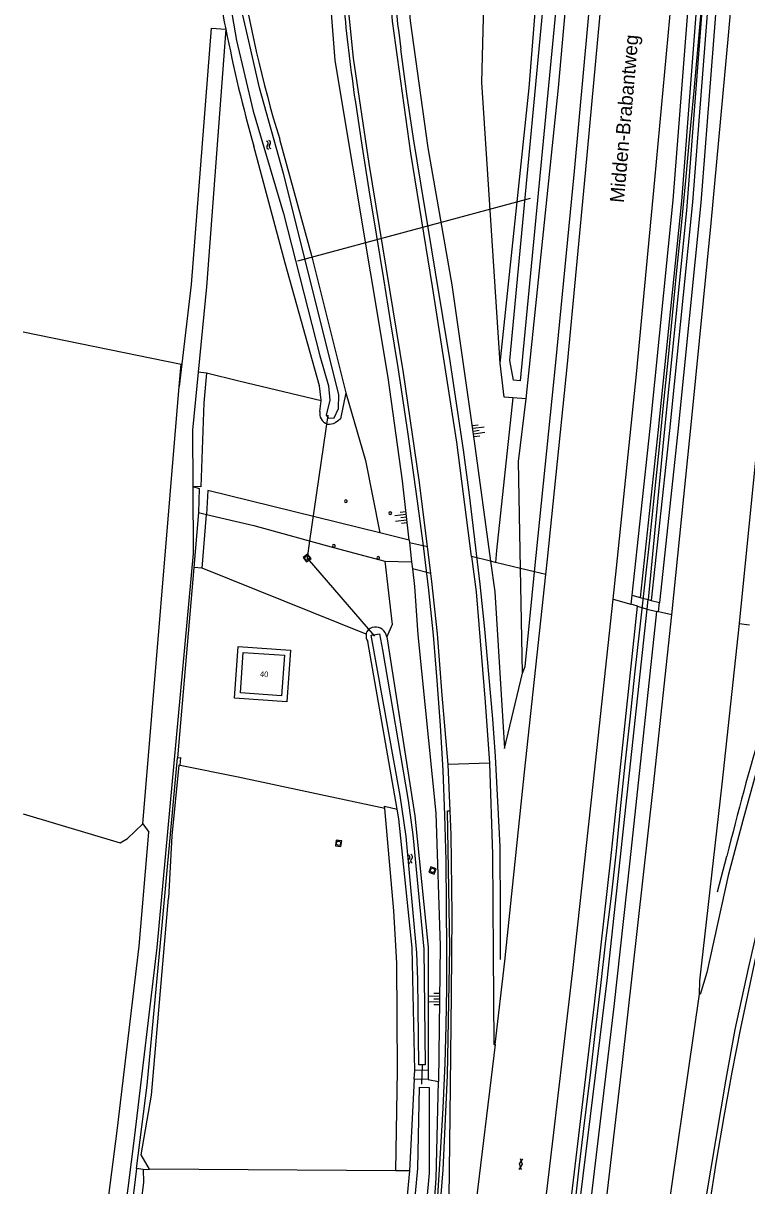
# Model space of a CAD drawing. Extents: x 133000 to 136000, y 400500 to 403500.
# Drawn here: x 133000 to 133128.3, y 400718 to 400924.3 of the extents above; entities that cross this region are included whole.
import ezdxf

# ---------------------------------------------------------------- set-up
doc = ezdxf.new("R2010")
doc.units = 0
for name, color, linetype in [('gg-afsc-draadraster', 7, 'Continuous'), ('gg-afsc-hekwerk', 7, 'Continuous'), ('gg-anno-huisnummerreeks BGT', 7, 'Continuous'), ('gg-anno-openbare ruimte label', 7, 'Continuous'), ('gg-bbg-hoofdgebouw', 7, 'Continuous'), ('gg-bbg-hoogspanningsmast', 7, 'Continuous'), ('gg-knt-BGT kruinlijn', 7, 'Continuous'), ('gg-knt-bovenkant onderkant talud', 7, 'Continuous'), ('gg-knt-onverhard', 7, 'Continuous'), ('gg-knt-verharding', 7, 'Continuous'), ('gg-kntw-bovenkant insteek waterloop', 7, 'Continuous'), ('gg-kntw-waterlijn', 7, 'Continuous'), ('gg-kwrk-duiker nz buis', 7, 'Continuous'), ('gt-grn-groengrens', 7, 'Continuous'), ('gt-grn-vlakafsluiter', 7, 'Continuous'), ('gt-grn-weggrens', 7, 'Continuous'), ('gt-knt-geleideconstructie', 7, 'Continuous'), ('gt-symb-gesloten verharding', 7, 'Continuous'), ('gt-symb-rioolschacht', 7, 'Continuous'), ('gt-symb-talud symbool', 7, 'Continuous'), ('gt-symb-watersymbool', 7, 'Continuous')]:
    doc.layers.add(name, color=color, linetype=linetype)

# ---------------------------------------------------------------- blocks, each defined once
blk = doc.blocks.new('gt0-WA')
at = {"layer": 'gt-symb-watersymbool'}
for centre, start, end in [((-0.32, 0.02), 28.0725, 151.9275), ((0.43, 0.42), 208.0725, 331.9275), ((-0.32, -0.43), 28.0725, 151.9275), ((0.43, -0.03), 208.0725, 331.9275)]:
    blk.add_arc(centre, 0.425, start, end, dxfattribs=at)
blk = doc.blocks.new('gt0-GESVH1')
at = {"layer": 'gt-symb-gesloten verharding'}
for p, q in [((-0.99, -0.26), (0.01, 0.24)), ((0.01, -0.26), (-0.99, 0.24)), ((0.01, 0.24), (1.01, -0.26)), ((1.01, 0.24), (0.01, -0.26))]:
    blk.add_line(p, q, dxfattribs=at)
blk = doc.blocks.new('gt0-TALUD_1')
at = {"layer": 'gt-symb-talud symbool'}
for p, q in [((-1, -1), (-1, 0)), ((0.5, -2), (0.5, 0)), ((-0.5, -2), (-0.5, 0)), ((0, -1), (0, 0)), ((1, -1), (1, 0))]:
    blk.add_line(p, q, dxfattribs=at)
blk = doc.blocks.new('gt0-RS')
at = {"layer": 'gt-symb-rioolschacht'}
blk.add_lwpolyline([(-0.5, -0.5), (0.5, -0.5), (0.5, 0.5), (-0.5, 0.5)], close=True, dxfattribs=at)
blk.add_circle((0, 0), 0.375, dxfattribs=at)

msp = doc.modelspace()

# ---------------------------------------------------------------- linework, layer by layer
at = {"layer": 'gg-afsc-draadraster'}
for p, q in [((133000, 400869.56), (133028.01, 400863.79)), ((133027.81, 400792.58), (133027.93, 400793.96)), ((133064.1, 400785.36), (133066.33, 400784.83)), ((133064.14, 400784.91), (133064.1, 400785.36)), ((133021.29, 400720.85), (133020.11, 400720.99)), ((133021.29, 400720.85), (133022.38, 400720.93)), ((133066.1, 400720.6), (133022.38, 400720.93)), ((133068.49, 400720.58), (133066.1, 400720.6))]:
    msp.add_line(p, q, dxfattribs=at)
for points in [[(133020.11, 400720.99), (133021.99, 400735.81), (133024.67, 400764.85), (133027.38, 400793.89)], [(133027.81, 400792.58), (133027.59, 400792.63), (133026.34, 400780.09), (133025.79, 400769.02)], [(133064.14, 400784.91), (133038.1, 400790.46), (133027.81, 400792.58)], [(133066.1, 400720.6), (133066.41, 400738.39), (133066.24, 400757.45), (133065.76, 400766.74), (133064.14, 400784.91)], [(133000, 400783.99), (133017.16, 400778.83), (133018.48, 400779.6)], [(133022.38, 400720.93), (133020.92, 400723.45), (133022.77, 400734.03), (133025.79, 400769.02)]]:
    msp.add_lwpolyline(points, dxfattribs=at)
at = {"layer": 'gg-afsc-hekwerk'}
for p, q in [((133027.68, 400859.82), (133028.01, 400863.79)), ((133021.2, 400782.19), (133027.68, 400859.82)), ((133021.2, 400782.19), (133018.48, 400779.6))]:
    msp.add_line(p, q, dxfattribs=at)
at = {"layer": 'gg-bbg-hoofdgebouw'}
msp.add_lwpolyline([(133046.31, 400812.11), (133045.82, 400804.94), (133038.54, 400805.43), (133039.03, 400812.61), (133046.31, 400812.11)], dxfattribs=at)
at = {"layer": 'gg-bbg-hoogspanningsmast'}
for centre, radius, start, end in [((133057.23, 400839.46), 0.248, 0.1153, 180.3477), ((133057.23, 400839.46), 0.248, 180.3468, 0.1162), ((133065.1, 400837.36), 0.248, 0, 180), ((133065.1, 400837.36), 0.248, 180, 0), ((133055.1, 400831.52), 0.248, 0, 180), ((133055.1, 400831.52), 0.242, 179.0089, 255.5701), ((133055.1, 400831.53), 0.252, 255.6687, 358.8842), ((133062.97, 400829.4), 0.248, 359.8843, 180.1157), ((133062.97, 400829.4), 0.248, 180.1157, 359.8843)]:
    msp.add_arc(centre, radius, start, end, dxfattribs=at)
at = {"layer": 'gg-knt-BGT kruinlijn'}
msp.add_line((133068.89, 400828.72), (133069.04, 400827.47), dxfattribs=at)
for points in [[(133068.45, 400832.58), (133067.25, 400843.09), (133064.75, 400861.4), (133055.35, 400917.69), (133053.92, 400936.11), (133052.57, 400955.18), (133053.1, 400968.27), (133053.64, 400977.09), (133057.32, 401000), (133058.39, 401007.37), (133058.48, 401013.05), (133057.65, 401016.61), (133055.68, 401020.21), (133050.13, 401024.27), (133042.41, 401026.47), (133036.33, 401027.21)], [(133070.59, 401017.61), (133067.99, 400984.62), (133066.92, 400962.74), (133066.84, 400945.03), (133068.62, 400924.72), (133071.75, 400902.21), (133076.03, 400877.88), (133079.97, 400850.14), (133082.9, 400828.82)], [(133082.9, 400828.82), (133083.64, 400823.4), (133085.34, 400795.59)], [(133069.04, 400827.47), (133069.4, 400824.32), (133069.97, 400815.77), (133073.21, 400784.08), (133073.94, 400760.55), (133073.68, 400736.49)]]:
    msp.add_lwpolyline(points, dxfattribs=at)
at = {"layer": 'gg-knt-bovenkant onderkant talud'}
for p, q in [((133068.45, 400832.58), (133068.5, 400832.16)), ((133068.5, 400832.16), (133068.89, 400828.72)), ((133088.56, 400808.96), (133088.2, 400827.53)), ((133085.34, 400795.59), (133088.56, 400808.96)), ((133071.85, 400738.46), (133071.85, 400736.8))]:
    msp.add_line(p, q, dxfattribs=at)
for points in [[(133090.69, 400826.93), (133094.45, 400864.11), (133097.79, 400898.06), (133101.05, 400933.65), (133104.43, 400973.53), (133107.25, 401005.79), (133107.4, 401011.72), (133105.73, 401015.02), (133107.53, 401016.67), (133108.55, 401018.7), (133108.67, 401020.95)], [(133084.57, 400863.95), (133081.37, 400913.79), (133082.2, 400948.35), (133087.71, 401004.75), (133097.39, 401008.74)], [(133088.2, 400827.53), (133087.83, 400846.54), (133089.18, 400857.66)], [(133088.56, 400808.96), (133089.02, 400810.11), (133090.69, 400826.93)]]:
    msp.add_lwpolyline(points, dxfattribs=at)
at = {"layer": 'gg-knt-onverhard'}
for points in [[(133033.31, 400923.44), (133029.78, 400877.91), (133027.68, 400859.82)], [(133035.92, 400923.25), (133032.48, 400877.52), (133031.02, 400862.35)], [(133031.02, 400862.35), (133030.03, 400852.08), (133030.07, 400842.1)], [(133030.07, 400842.1), (133030.12, 400830.18), (133023.72, 400760.25), (133019.72, 400726.89), (133015.54, 400693.67), (133014.51, 400667.56), (133014.96, 400639.77), (133014.63, 400591.33), (133015.19, 400580.79)], [(133000, 400638.32), (133007.37, 400638.78), (133009.75, 400641.71), (133012.08, 400692.36), (133016.64, 400727.68), (133020.55, 400760.49), (133022.27, 400780.74)]]:
    msp.add_lwpolyline(points, dxfattribs=at)
at = {"layer": 'gg-knt-verharding'}
for p, q in [((133072.32, 400826.62), (133071.72, 400831.42)), ((133075.7, 400784.49), (133075.36, 400792.74)), ((133021.2, 400782.19), (133022.27, 400780.74))]:
    msp.add_line(p, q, dxfattribs=at)
for points in [[(133104.62, 400822.09), (133105.21, 400827.66), (133108.75, 400862.04), (133112.05, 400896.51), (133115.29, 400931.73), (133118.81, 400971.85), (133121.34, 401002.56), (133123.04, 401024.1)], [(133115.03, 400819.27), (133118.61, 400854.2), (133122.01, 400888.8), (133125.09, 400922.15), (133128.75, 400963.61), (133131.9, 401001.34), (133133.6, 401023.33)], [(133092.68, 400826.44), (133092.97, 400829.17), (133096.52, 400863.88), (133099.74, 400897.7), (133103.03, 400933.66), (133106.47, 400973.22), (133109.04, 401003.86), (133110.38, 401020.75)], [(133071.72, 400831.42), (133070.23, 400843.22), (133067.45, 400862.26), (133061.37, 400899.41), (133058.58, 400918.09), (133056.75, 400936.34), (133056.02, 400955.26), (133056.31, 400968.15), (133056.64, 400974.95), (133057.26, 400980.85), (133059.31, 400992.01), (133060.23, 400997.57), (133060.93, 401002.57), (133061.66, 401010.26), (133062.25, 401017.97), (133062.29, 401018.8)], [(133145.24, 401018.01), (133143.95, 401001.54), (133140.69, 400961.85), (133137.07, 400921.67), (133133.79, 400886.41), (133130.55, 400853.34), (133126.96, 400817.78)], [(133079.51, 400829.65), (133076.93, 400849.93), (133072.6, 400877.6), (133068.72, 400901.27), (133065.48, 400924.67), (133063.95, 400944.84), (133063.77, 400963.19), (133064.82, 400984.88), (133065.76, 400997.9), (133065.97, 401000)], [(133079.51, 400829.65), (133080.31, 400823.39), (133081.96, 400803.78), (133082.71, 400792.95)], [(133075.36, 400792.74), (133074.33, 400805.05), (133073.47, 400815.9), (133072.5, 400825.21), (133072.32, 400826.62)], [(133083.72, 400743.02), (133085.42, 400757.84), (133088.89, 400791.38), (133092.68, 400826.44)], [(133068.24, 400529.76), (133071.66, 400553.91), (133076.82, 400591.41), (133081.63, 400626.92), (133085.61, 400657.93), (133090.21, 400694.59), (133094.02, 400726.43), (133097.56, 400756.69), (133101.11, 400789.16), (133104.62, 400822.09)], [(133078.61, 400527.59), (133083.2, 400559.78), (133086.66, 400584.53), (133090.84, 400615.37), (133094.84, 400646.04), (133099.06, 400679.08), (133102.7, 400708.88), (133106.23, 400739.3), (133111.82, 400788.98), (133115.03, 400819.27)], [(133126.96, 400817.78), (133123.93, 400789.22), (133119.97, 400754.36), (133119.87, 400751.96)], [(133037.47, 400804.5), (133038.1, 400813.68), (133047.38, 400813.04), (133046.75, 400803.87), (133037.47, 400804.5)], [(133136.98, 400815.07), (133133.94, 400805.72), (133127.62, 400782.82), (133125.03, 400773.01), (133121.24, 400755.83), (133120.08, 400751.93), (133119.87, 400751.96)], [(133082.71, 400792.95), (133083.23, 400776.78), (133083.33, 400759.26), (133083.48, 400743.03), (133083.72, 400743.02)], [(133075.11, 400673.04), (133075.32, 400696.53), (133075.7, 400730.36), (133075.97, 400751.94), (133076.06, 400766.06), (133075.88, 400780.25), (133075.7, 400784.49)], [(133135.16, 400781.78), (133131.12, 400767.61), (133128.6, 400756.55), (133126.23, 400745.68), (133124.65, 400736.87), (133119.25, 400704.94), (133115.15, 400678.34), (133109.82, 400642.41), (133105.53, 400612.9), (133101.83, 400586.77)]]:
    msp.add_lwpolyline(points, dxfattribs=at)
at = {"layer": 'gg-kntw-bovenkant insteek waterloop'}
for p, q in [((133052.63, 400855.41), (133052.85, 400857.28)), ((133089.18, 400857.66), (133086.83, 400857.83)), ((133066.33, 400784.83), (133061.14, 400814.54)), ((133069.34, 400736.88), (133068.49, 400720.58)), ((133071.85, 400736.8), (133069.34, 400736.88)), ((133071.85, 400738.46), (133069.43, 400738.41)), ((133071.85, 400736.8), (133073.68, 400736.49))]:
    msp.add_line(p, q, dxfattribs=at)
for points in [[(133084.57, 400863.95), (133089.75, 400912.83), (133097.39, 401008.74)], [(133089.18, 400857.66), (133094.96, 400912.86), (133103.44, 401008.7), (133101.07, 401008.71)], [(133052.85, 400857.28), (133052.87, 400857.43), (133052.56, 400859.94), (133046.45, 400881.75), (133040.87, 400902.46)], [(133045.48, 400903.71), (133051.11, 400883.08), (133057.2, 400858.71)], [(133086.83, 400857.83), (133085.33, 400857.93), (133084.57, 400863.95)], [(133057.2, 400858.71), (133056.27, 400854.11), (133055.88, 400853.71), (133055.4, 400853.42)], [(133060.83, 400815.84), (133060.88, 400816.07), (133060.96, 400816.3)], [(133064.49, 400815.39), (133069.48, 400783.63), (133071.8, 400760.31), (133071.85, 400738.46)], [(133069.43, 400738.41), (133068.98, 400760.16), (133066.64, 400783.09), (133066.33, 400784.83)], [(133044.54, 400500), (133053.25, 400558.27), (133060.84, 400611.13), (133064.08, 400633.05), (133067.82, 400657.69), (133071.21, 400691.74), (133073.27, 400719.24), (133073.68, 400736.49)], [(133068.49, 400720.58), (133062.76, 400659.98), (133059.6, 400643.4), (133059.3, 400641.16)]]:
    msp.add_lwpolyline(points, dxfattribs=at)
for centre, radius, start, end in [((133316.28, 400978.96), 285.84, 182.5827, 191.2377), ((133263.91, 400970.29), 228.35, 180.988, 196.9529), ((133316.95, 400979.14), 286.53, 191.2473, 195.5223), ((133054.35, 400854.99), 1.77, 166.2215, 210.5476), ((133054.5, 400854.99), 1.9, 208.3025, 253.1576), ((133054.3, 400855.45), 2.31, 261.3431, 298.442), ((133062.57, 400815.58), 1.77, 171.5334, 215.978), ((133062.34, 400815.49), 1.6, 92.0764, 149.583), ((133062.6, 400815.42), 1.71, 51.1819, 100.7456), ((133062.07, 400814.86), 2.47, 12.3924, 49.8199)]:
    msp.add_arc(centre, radius, start, end, dxfattribs=at)
at = {"layer": 'gg-kntw-waterlijn'}
for points in [[(133098.97, 401007.32), (133101.72, 401007.32), (133094.97, 400932.42), (133088.14, 400860.82), (133086.98, 400860.93), (133086.33, 400864.44), (133094.17, 400948.03), (133098.97, 401007.32)], [(133034.96, 400937.67), (133037.82, 400921.26), (133040.79, 400908.68), (133046.14, 400890.55), (133052.62, 400865.3), (133054.14, 400859.92), (133054.4, 400857.41), (133053.75, 400854.72), (133054.14, 400854.23), (133055.15, 400854.26), (133055.9, 400855.91), (133055.97, 400858.38), (133046.14, 400897.63), (133041.92, 400912.87), (133040.19, 400920.36), (133038.59, 400927.26)], [(133070.18, 400739.44), (133069.98, 400754.53), (133069.79, 400759.33), (133067.94, 400779.97), (133066.83, 400787.24), (133061.74, 400815.68), (133063.19, 400815.94), (133063.7, 400813.08), (133068.27, 400786.33), (133069.12, 400780.24), (133071.08, 400759.94), (133071.26, 400739.43), (133070.18, 400739.44)], [(133040.93, 400500), (133043.2, 400514.17), (133064.6, 400663.52), (133069.97, 400721.04), (133070.3, 400735.44), (133072, 400735.4), (133072.01, 400720.22), (133066.54, 400661), (133050.12, 400546.68), (133043.11, 400500)]]:
    msp.add_lwpolyline(points, dxfattribs=at)
at = {"layer": 'gg-kwrk-duiker nz buis'}
for p, q in [((133089.9, 400893.19), (133048.63, 400882.05)), ((133054.02, 400854.76), (133050.79, 400832.46)), ((133070.73, 400739.31), (133070.66, 400735.98))]:
    msp.add_line(p, q, dxfattribs=at)
msp.add_lwpolyline([(133050.79, 400832.46), (133050.34, 400829.38), (133062.29, 400815.5)], dxfattribs=at)
at = {"layer": 'gt-grn-groengrens'}
for p, q in [((133032.51, 400862.21), (133031.02, 400862.35)), ((133031.07, 400837.46), (133030.24, 400827.72)), ((133031.07, 400837.46), (133032.5, 400837.08)), ((133031.71, 400827.6), (133032.5, 400837.08)), ((133032.5, 400837.08), (133032.5, 400837.12)), ((133068.45, 400832.58), (133063.22, 400833.83)), ((133068.5, 400832.16), (133071.72, 400831.42)), ((133055.04, 400831.28), (133063.22, 400829.04)), ((133030.24, 400827.72), (133027.38, 400793.89)), ((133031.71, 400827.6), (133030.24, 400827.72)), ((133060.83, 400815.84), (133031.71, 400827.6)), ((133063.22, 400829.04), (133064.16, 400828.82)), ((133064.16, 400828.82), (133068.89, 400828.72)), ((133082.9, 400828.82), (133079.51, 400829.65)), ((133083.75, 400828.61), (133082.9, 400828.82)), ((133088.2, 400827.53), (133083.75, 400828.61)), ((133072.32, 400826.62), (133069.04, 400827.47)), ((133090.69, 400826.93), (133088.2, 400827.53)), ((133092.68, 400826.44), (133090.69, 400826.93)), ((133104.62, 400822.09), (133107.76, 400821.17)), ((133107.94, 400822.76), (133107.76, 400821.17)), ((133107.94, 400822.76), (133109.4, 400822.38)), ((133109.4, 400822.38), (133110.85, 400822)), ((133110.69, 400820.31), (133110.85, 400822)), ((133110.85, 400822), (133111.36, 400821.87)), ((133111.36, 400821.87), (133112.83, 400821.49)), ((133112.65, 400819.84), (133112.83, 400821.49)), ((133108.98, 400820.81), (133107.76, 400821.17)), ((133108.98, 400820.81), (133110.69, 400820.31)), ((133110.69, 400820.31), (133112.41, 400819.9)), ((133112.65, 400819.84), (133112.41, 400819.9)), ((133115.03, 400819.27), (133112.65, 400819.84)), ((133126.96, 400817.78), (133128.84, 400817.54)), ((133027.38, 400793.89), (133027.93, 400793.96)), ((133069.34, 400736.88), (133069.43, 400738.41))]:
    msp.add_line(p, q, dxfattribs=at)
for points in [[(133125.82, 400992.04), (133122.83, 400992.24), (133122.69, 400990.29), (133121.95, 400982.69), (133120.84, 400969.39), (133120.41, 400962.53), (133118.86, 400939.95), (133115.24, 400892.88), (133111.14, 400852.36), (133107.94, 400822.76)], [(133125.52, 400990.55), (133124.22, 400990.64), (133124.19, 400990.17), (133123.45, 400982.55), (133122.34, 400969.28), (133121.91, 400962.43), (133120.36, 400939.84), (133116.73, 400892.75), (133112.63, 400852.2), (133109.4, 400822.38)], [(133125.82, 400992.04), (133127.81, 400991.9), (133127.68, 400989.88), (133126.93, 400982.24), (133125.83, 400969.03), (133125.4, 400962.18), (133123.85, 400939.58), (133120.21, 400892.44), (133116.11, 400851.84), (133112.83, 400821.49)], [(133125.52, 400990.55), (133125.11, 400988.49), (133124.37, 400980.87), (133123.26, 400967.62), (133122.83, 400960.77), (133121.28, 400938.18), (133117.65, 400891.07), (133113.55, 400850.5), (133110.85, 400822)], [(133125.52, 400990.55), (133126.21, 400990.51), (133126.18, 400990), (133125.44, 400982.37), (133124.33, 400969.14), (133123.9, 400962.28), (133122.35, 400939.69), (133118.72, 400892.57), (133114.62, 400851.99), (133111.36, 400821.87)], [(133032.51, 400862.21), (133032.01, 400856.92), (133031.5, 400842.01), (133030.07, 400842.1)], [(133052.85, 400857.28), (133038.22, 400860.79), (133032.51, 400862.21)], [(133057.2, 400858.71), (133060.69, 400846.68), (133063.22, 400833.83)], [(133086.83, 400857.83), (133083.95, 400830.73), (133083.75, 400828.61)], [(133030.07, 400842.1), (133031.21, 400841.75), (133031.07, 400837.46)], [(133063.22, 400833.83), (133032.74, 400841.35), (133032.5, 400837.12)], [(133032.5, 400837.12), (133040.91, 400835.15), (133055.04, 400831.28)], [(133064.16, 400828.82), (133065.44, 400817.59), (133064.49, 400815.39)], [(133068.18, 400500), (133068.23, 400500.29), (133070.19, 400514.22), (133075.15, 400548.2), (133091.49, 400669.08), (133096.38, 400708.52), (133101.34, 400750.19), (133104.2, 400776), (133108.98, 400820.81)], [(133069.9, 400500), (133076.14, 400543.16), (133089.62, 400640.71), (133103.59, 400754.4), (133110.69, 400820.31)], [(133071.72, 400500), (133073.65, 400513.72), (133078.62, 400547.71), (133094.96, 400668.63), (133099.85, 400708.09), (133104.81, 400749.79), (133107.68, 400775.62), (133112.41, 400819.9)], [(133048.76, 400500), (133059.79, 400578.09), (133064.33, 400613.44), (133064.04, 400613.49), (133066.31, 400632.8), (133069, 400657.68), (133072.13, 400691.61), (133074.48, 400720.78), (133075.26, 400737.52), (133075.67, 400760.31), (133075.23, 400784.48), (133075.7, 400784.49)], [(133020.11, 400720.99), (133017.73, 400701.55), (133016.45, 400671.2), (133016.3, 400648.74)], [(133021.29, 400720.85), (133021.3, 400718.59), (133019.22, 400701.25), (133018.88, 400694.65), (133018.21, 400676.64), (133017.87, 400663.75), (133018.33, 400647.64)]]:
    msp.add_lwpolyline(points, dxfattribs=at)
at = {"layer": 'gt-grn-vlakafsluiter'}
msp.add_line((133033.31, 400923.44), (133035.92, 400923.25), dxfattribs=at)
at = {"layer": 'gt-grn-weggrens'}
for p, q in [((133082.71, 400792.95), (133075.36, 400792.74)), ((133083.72, 400743.02), (133075.11, 400673.04))]:
    msp.add_line(p, q, dxfattribs=at)
msp.add_lwpolyline([(133119.87, 400751.96), (133113.09, 400704.74), (133109.13, 400673.17), (133094.9, 400558.97)], dxfattribs=at)
at = {"layer": 'gt-knt-geleideconstructie'}
msp.add_line((133123.16, 400770.15), (133124.81, 400776.45), dxfattribs=at)
for points in [[(133097.75, 400713.67), (133098.67, 400721.65), (133099.63, 400729.58), (133100.6, 400737.56), (133101.52, 400745.53), (133102.44, 400753.49), (133103.36, 400761.42), (133104.33, 400769.35), (133105.2, 400777.32), (133105.95, 400784.89), (133106.78, 400792.82), (133107.65, 400800.76), (133108.5, 400808.74), (133109.37, 400816.66), (133110.27, 400824.62), (133111.12, 400832.58), (133111.94, 400840.58), (133112.78, 400848.55), (133113.58, 400856.5), (133114.39, 400864.45), (133115.17, 400872.43), (133115.95, 400880.41), (133116.73, 400888.39), (133117.51, 400896.37), (133118.23, 400904.32), (133119.01, 400912.3), (133119.71, 400920.27), (133120.43, 400928.2)], [(133084.66, 400758.14), (133084.66, 400766.32), (133084.58, 400778.2), (133084.18, 400786.16), (133083.74, 400794.16), (133083.27, 400800.82), (133082.61, 400808.79), (133081.85, 400816.75), (133081.05, 400824.75), (133080.11, 400832.66), (133079.13, 400840.6), (133078.06, 400848.56), (133076.91, 400856.44), (133075.7, 400864.37), (133074.43, 400872.27), (133073.12, 400880.15), (133071.83, 400888.05), (133070.5, 400895.93), (133069.21, 400903.87), (133068.06, 400911.77), (133066.97, 400919.7)], [(133058.86, 400910.63), (133060.04, 400902.69), (133061.3, 400894.72), (133062.61, 400886.86), (133063.91, 400878.97), (133065.13, 400871.12), (133066.43, 400863.22), (133067.03, 400859.29), (133068.22, 400851.38), (133069.89, 400839.47), (133070.93, 400831.57), (133071.87, 400823.65), (133072.69, 400815.67), (133073.38, 400807.67), (133073.94, 400799.68), (133074.4, 400791.68), (133074.73, 400783.73), (133074.94, 400775.72), (133075.01, 400767.7), (133075.06, 400759.69)], [(133121.73, 400714.4), (133122.98, 400722.3), (133124.33, 400730.23), (133125.74, 400738.11), (133127.3, 400745.93), (133128.91, 400753.74), (133130.62, 400761.56), (133132.43, 400768.97), (133134.4, 400776.74), (133136.37, 400784.51), (133138.48, 400792.23), (133140.69, 400799.91), (133143.01, 400807.56), (133145.45, 400815.16), (133147.93, 400822.77), (133150.54, 400830.34), (133153.23, 400837.89), (133155.86, 400845.44), (133158.58, 400852.92), (133161.39, 400860.44), (133164.2, 400867.95), (133167.04, 400875.4), (133169.95, 400882.86)], [(133075.06, 400759.69), (133075.05, 400753.06), (133074.94, 400746.4), (133074.76, 400739.74), (133074.44, 400731.72), (133073.95, 400723.77), (133073.1, 400710.41), (133072.47, 400702.42), (133071.74, 400694.45), (133071.11, 400687.81), (133070.26, 400678.65), (133069.51, 400670.48)]]:
    msp.add_lwpolyline(points, dxfattribs=at)
for centre, radius, start, end in [((133290.84, 400950.41), 225.96, 181.7292, 187.8135), ((133516.57, 400974.05), 462.1, 185.9096, 187.8948), ((133693.63, 400635.23), 586.09, 163.72093, 166.05696)]:
    msp.add_arc(centre, radius, start, end, dxfattribs=at)

# ---------------------------------------------------------------- block references
at = {"layer": 'gt-symb-gesloten verharding', "rotation": 82.87498365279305}
msp.add_blockref('gt0-GESVH1', (133088.25, 400721.79), dxfattribs=at)
at = {"layer": 'gt-symb-rioolschacht'}
for p, rotation in [((133050.34, 400829.38), 36.86989764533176), ((133055.92, 400778.75), 82.35613021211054), ((133072.59, 400773.93), 70.96692019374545)]:
    msp.add_blockref('gt0-RS', p, dxfattribs=dict(at, rotation=rotation))
at = {"layer": 'gt-symb-talud symbool'}
for p, xscale, yscale, rotation in [((133079.85, 400851.86), 0.9998499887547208, 0.999849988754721, 98.049061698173), ((133067.95, 400836.67), 1.0005158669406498, 1.0005158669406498, -83.45743989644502), ((133073.81, 400751.13), 1.0000604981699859, 1.000060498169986, -90.63022815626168)]:
    msp.add_blockref('gt0-TALUD_1', p, dxfattribs=dict(at, xscale=xscale, yscale=yscale, rotation=rotation))
at = {"layer": 'gt-symb-watersymbool'}
for p, rotation in [((133043.52, 400902.78), -76.6446590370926), ((133068.65, 400776.02), -80.79203094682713)]:
    msp.add_blockref('gt0-WA', p, dxfattribs=dict(at, rotation=rotation))

# ---------------------------------------------------------------- texts
at = {"layer": 'gg-anno-huisnummerreeks BGT'}
msp.add_text('40', height=1, rotation=356.1, dxfattribs=at).set_placement((133041.96, 400808.32))
at = {"layer": 'gg-anno-openbare ruimte label'}
msp.add_text('Midden-Brabantweg', height=2.5, rotation=85, dxfattribs=at).set_placement((133106.53, 400892.37))

doc.saveas('drawing.dxf')
